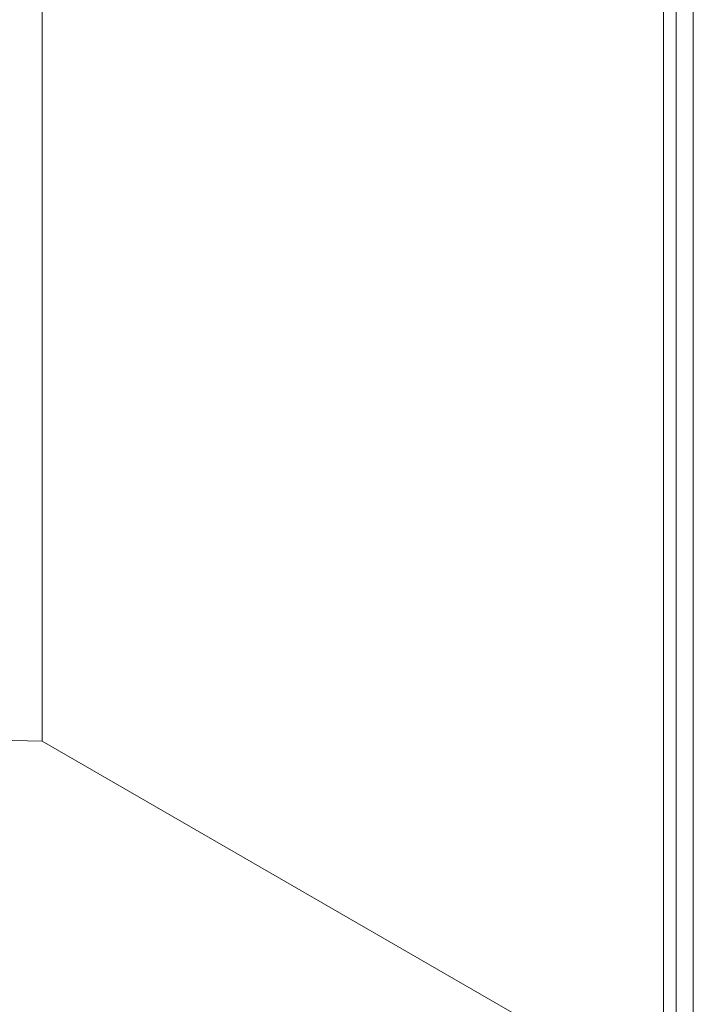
# Model space of a CAD drawing. Header units: millimetres. Extents: x 525 to 29324, y 175 to 20618.
# Tile 479 of 588: x 26165 to 26275, y 12719 to 12880. Entities that reach past the tile are written whole.
import ezdxf

# ---------------------------------------------------------------- set-up
doc = ezdxf.new("R2010")
doc.units = ezdxf.units.MM
doc.linetypes.add('SLD-Continua', pattern=[0])

msp = doc.modelspace()

# ---------------------------------------------------------------- linework, layer by layer
at = {"color": 7, "linetype": 'SLD-Continua', "lineweight": 18, "ltscale": 35}
for p, q in [((26274.8, 10892.93), (26274.8, 13348.57)), ((26274.8, 10892.93), (26274.8, 13348.57)), ((26274.8, 10892.93), (26274.8, 13348.57)), ((26274.8, 10892.93), (26274.8, 13348.57)), ((26274.8, 10892.93), (26274.8, 13348.57)), ((26274.8, 10892.93), (26274.8, 13348.57)), ((26274.8, 10892.93), (26274.8, 13348.57)), ((26274.8, 10892.93), (26274.8, 13348.57)), ((26274.8, 10892.93), (26274.8, 13348.57)), ((26274.8, 10892.93), (26274.8, 13348.57)), ((26272.01, 12636.84), (26272.01, 13346.96)), ((26272.01, 12636.84), (26272.01, 13346.96)), ((26272.01, 12636.84), (26272.01, 13346.96)), ((26272.01, 12636.84), (26272.01, 13346.96)), ((26272.01, 12636.84), (26272.01, 13346.96)), ((26272.01, 12636.84), (26272.01, 13346.96)), ((26272.01, 12636.84), (26272.01, 13346.96)), ((26272.01, 12636.84), (26272.01, 13346.96)), ((26272.01, 12636.84), (26272.01, 13346.96)), ((26272.01, 12636.84), (26272.01, 13346.96)), ((26269.96, 13345.78), (26269.96, 12638.02)), ((26269.96, 13345.78), (26269.96, 12638.02)), ((26269.96, 13345.78), (26269.96, 12638.02)), ((26269.96, 13345.78), (26269.96, 12638.02)), ((26269.96, 13345.78), (26269.96, 12638.02)), ((26269.96, 13345.78), (26269.96, 12638.02)), ((26269.96, 13345.78), (26269.96, 12638.02)), ((26269.96, 13345.78), (26269.96, 12638.02)), ((26269.96, 13345.78), (26269.96, 12638.02)), ((26269.96, 13345.78), (26269.96, 12638.02)), ((26168.54, 12761.85), (26168.54, 13287.24)), ((26168.54, 12761.85), (26168.54, 13287.24)), ((26168.54, 12761.85), (26168.54, 13287.24)), ((26168.54, 12761.85), (26168.54, 13287.24)), ((26168.54, 12761.85), (26168.54, 13287.24)), ((26168.54, 12761.85), (26168.54, 13287.24)), ((26168.54, 12761.85), (26168.54, 13287.24)), ((26168.54, 12761.85), (26168.54, 13287.24)), ((26168.54, 12761.85), (26168.54, 13287.24)), ((26168.54, 12761.85), (26168.54, 13287.24)), ((26149.56, 12762.29), (26168.54, 12761.85)), ((26149.56, 12762.29), (26168.54, 12761.85)), ((26149.56, 12762.29), (26168.54, 12761.85)), ((26149.56, 12762.29), (26168.54, 12761.85)), ((26149.56, 12762.29), (26168.54, 12761.85)), ((26149.56, 12762.29), (26168.54, 12761.85)), ((26149.56, 12762.29), (26168.54, 12761.85)), ((26149.56, 12762.29), (26168.54, 12761.85)), ((26149.56, 12762.29), (26168.54, 12761.85)), ((26149.56, 12762.29), (26168.54, 12761.85)), ((26269.96, 12703.32), (26168.54, 12761.85)), ((26269.96, 12703.32), (26168.54, 12761.85)), ((26269.96, 12703.32), (26168.54, 12761.85)), ((26269.96, 12703.32), (26168.54, 12761.85)), ((26269.96, 12703.32), (26168.54, 12761.85)), ((26269.96, 12703.32), (26168.54, 12761.85)), ((26269.96, 12703.32), (26168.54, 12761.85)), ((26269.96, 12703.32), (26168.54, 12761.85)), ((26269.96, 12703.32), (26168.54, 12761.85)), ((26269.96, 12703.32), (26168.54, 12761.85))]:
    msp.add_line(p, q, dxfattribs=at)

doc.saveas('drawing.dxf')
